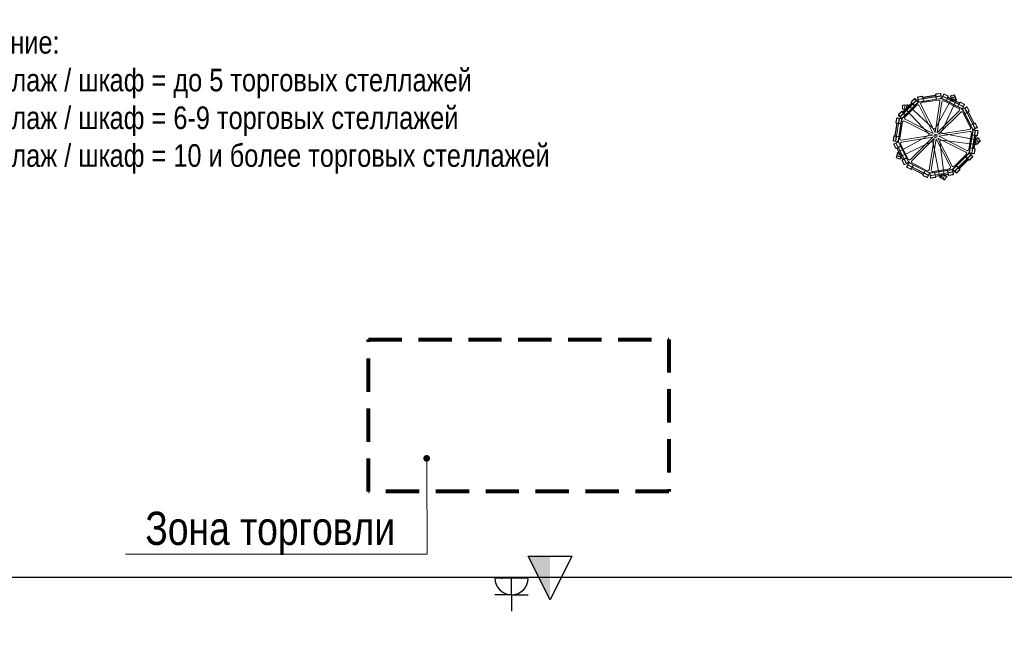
# Model space of a CAD drawing. Header units: millimetres. Extents: x -714384 to 30604203, y -92609 to 65084.
# Tile 621 of 656: x -36439 to -29048, y 32075 to 36722. Entities that reach past the tile are written whole.
import ezdxf
from ezdxf import colors
from ezdxf.entities.mleader import LeaderData, LeaderLine
from ezdxf.enums import TextEntityAlignment as Align
from ezdxf.math import Vec2, Vec3

# ---------------------------------------------------------------- set-up
doc = ezdxf.new("R2010")
doc.units = ezdxf.units.MM
doc.linetypes.add('CACHE', pattern=[375, 250, -125])
doc.layers.get('0').update_dxf_attribs({"lineweight": 0})
doc.layers.get('Defpoints').update_dxf_attribs({"color": 30})
for name, color, linetype in [('-SBugo-ОС-Извещатели', 6, 'Continuous'), ('-АТ-Позиция', 30, 'Continuous'), ('-АТ-Примечания', 30, 'Continuous'), ('02_ЛИСТ2', 7, 'Continuous'), ('СВЯЗЬ', 7, 'Continuous')]:
    doc.layers.add(name, color=color, linetype=linetype)
for name, color, linetype, lineweight in [('001_Общий слой', 7, 'Continuous', 20), ('06_АР_Мебель', 4, 'Continuous', 9), ('17_АР_Текст', 235, 'Continuous', 0)]:
    doc.layers.add(name, color=color, linetype=linetype, lineweight=lineweight)
doc.styles.add('_ТЕКСТОВЫЙ', font='arial.ttf', dxfattribs={"width": 0.8})
doc.styles.add('SB', font='mipgost.shx')
doc.styles.get("Standard").update_dxf_attribs({"font": 'arial.ttf'})

# ---------------------------------------------------------------- blocks, each defined once
blk = doc.blocks.new('Стойка поворотная для ГЖП')
at = {"layer": '06_АР_Мебель', "lineweight": 0}
for p, q in [((-130.4, 292.5), (-100.7, 297.2)), ((-94.5, 290.1), (0.3, 305.1)), ((-94.2, 288.1), (0.6, 303.1)), ((-0.2, 308.1), (0.3, 305.1)), ((0.6, 303.1), (2, 294.3)), ((1.8, 308.4), (4, 294.6)), ((33.6, 318.5), (4, 313.8)), ((4, 294.6), (39.5, 300.2)), ((33.9, 316.5), (4.3, 311.8)), ((4.3, 292.6), (39.8, 298.2)), ((37.3, 314), (42, 284.4)), ((39.3, 314.3), (44, 284.7)), ((59.7, 311.1), (46.1, 284.4)), ((61.5, 310.2), (47.9, 283.5)), ((54.3, 295.9), (86.3, 279.6)), ((55.2, 297.7), (87.3, 281.4)), ((65.6, 311.5), (92.3, 297.9)), ((66.5, 313.3), (93.2, 299.7)), ((114.1, 299.4), (120.2, 301.4)), ((116.4, 298), (138.6, 305.3)), ((139.5, 307.7), (133.5, 305.7)), ((-250.5, 133.2), (-133.2, 250.5)), ((-249.5, 227.8), (-249.5, 221.4)), ((-249.1, 131.7), (-131.7, 249.1)), ((-247.5, 202.8), (-247.5, 226.1)), ((-247, 179.1), (-179.1, 247)), ((-245.6, 177.7), (-177.7, 245.6)), ((-239.2, 171.3), (-171.3, 239.2)), ((-237.8, 169.9), (-169.9, 237.8)), ((-230, 140.3), (-140.3, 230)), ((-209.5, 227.4), (-209.5, 227.8)), ((-207.5, 225.4), (-207.5, 203.5)), ((-18.1, 54), (-202.2, 227.5)), ((-160, 277.4), (-181.2, 256.2)), ((-181.2, 249.1), (-179.1, 247)), ((-158.6, 276), (-179.8, 254.8)), ((-179.8, 250.5), (-169.9, 240.6)), ((-177.7, 245.6), (-171.3, 239.2)), ((-169.9, 240.6), (-144.5, 266.1)), ((-169.9, 237.8), (-157.9, 225.8)), ((-168.5, 239.2), (-143.1, 264.7)), ((-168.5, 239.2), (-156.5, 227.2)), ((-154.4, 276), (-133.2, 254.8)), ((-153, 277.4), (-131.7, 256.2)), ((-134.5, 286.8), (-129.8, 257.2)), ((-134.1, 246.7), (-120.8, 253.5)), ((-132.5, 287.1), (-127.9, 257.5)), ((-130.4, 273.3), (-94.8, 278.9)), ((-130.1, 290.5), (-100.4, 295.2)), ((-130, 271.3), (-94.5, 276.9)), ((-124.4, 255), (39.5, 281)), ((-17.2, 17.2), (-124.3, 227.4)), ((-124.1, 253), (39.8, 279)), ((-3.8, 24), (-110.9, 234.3)), ((-103.6, 248.7), (21.7, 268.5)), ((-97, 292.7), (-94.8, 278.9)), ((-95, 293.1), (-94.5, 290.1)), ((-94.5, 276.9), (-91.8, 260.2)), ((-94.2, 288.1), (-92.8, 279.2)), ((-92.8, 279.2), (2, 294.3)), ((-92.5, 277.3), (2.3, 292.3)), ((-92.5, 277.3), (-89.9, 260.5)), ((-3.8, 24), (33.1, 257.1)), ((122.6, 280.2), (0.5, 57)), ((2.3, 292.3), (5, 275.5)), ((4.3, 292.6), (6.9, 275.8)), ((11, 21.6), (47.9, 254.7)), ((36.5, 278.5), (51.3, 276.1)), ((45.8, 33.9), (154.7, 263.9)), ((48.3, 277.6), (196.2, 202.3)), ((49.2, 279.4), (197.1, 204.1)), ((62.4, 262.1), (175.4, 204.5)), ((86.3, 279.6), (78.6, 264.4)), ((88.1, 278.7), (80.4, 263.5)), ((93.6, 293.8), (87.3, 281.4)), ((88.1, 278.7), (173.7, 235.1)), ((93.1, 288.5), (89, 280.5)), ((89, 280.5), (174.6, 236.9)), ((93.1, 288.5), (178.7, 244.9)), ((95.4, 292.9), (94, 290.3)), ((94, 290.3), (179.6, 246.7)), ((126.9, 261.5), (126.5, 261.4)), ((150.2, 267), (129.4, 260.2)), ((151.5, 269.5), (151.9, 269.6)), ((173.7, 235.1), (165.9, 220)), ((175.4, 234.2), (167.7, 219)), ((178.7, 244.9), (174.6, 236.9)), ((175.4, 234.2), (207.5, 217.8)), ((182.7, 248.4), (176.4, 236)), ((176.4, 236), (208.4, 219.6)), ((180.9, 249.4), (179.6, 246.7)), ((213.5, 236.1), (186.7, 249.8)), ((214.4, 237.9), (187.7, 251.5)), ((214.8, 232.1), (201.2, 205.4)), ((216.6, 231.2), (202.9, 204.5)), ((-277.4, 160), (-256.2, 181.2)), ((-277.4, 153), (-256.2, 131.7)), ((-276, 158.6), (-254.8, 179.8)), ((-276, 154.4), (-254.8, 133.2)), ((-266.1, 144.5), (-240.6, 169.9)), ((-264.7, 143.1), (-239.2, 168.5)), ((-250.5, 179.8), (-240.6, 169.9)), ((-249.5, 201.1), (-249.5, 207.4)), ((-249.1, 181.2), (-247, 179.1)), ((-245.6, 177.7), (-239.2, 171.3)), ((-239.2, 168.5), (-227.2, 156.5)), ((-237.8, 169.9), (-225.8, 157.9)), ((-227.6, 202.1), (-54, 18.1)), ((-209.5, 201.5), (-209.5, 201.1)), ((11, 21.6), (177.9, 188.5)), ((21.6, 11), (188.5, 177.9)), ((193.2, 203.8), (203.8, 193.2)), ((202.3, 196.2), (277.6, 48.3)), ((204.1, 197.1), (279.4, 49.2)), ((231.2, 216.6), (204.5, 202.9)), ((204.5, 175.4), (262.1, 62.4)), ((232.1, 214.8), (205.4, 201.2)), ((217.8, 207.5), (234.2, 175.4)), ((234.2, 175.4), (219, 167.7)), ((219.6, 208.4), (236, 176.4)), ((235.1, 173.7), (220, 165.9)), ((235.1, 173.7), (278.7, 88.1)), ((248.4, 182.7), (236, 176.4)), ((236.1, 213.5), (249.8, 186.7)), ((244.9, 178.7), (236.9, 174.6)), ((236.9, 174.6), (280.5, 89)), ((237.9, 214.4), (251.5, 187.7)), ((244.9, 178.7), (288.5, 93.1)), ((249.4, 180.9), (246.7, 179.6)), ((246.7, 179.6), (290.3, 94)), ((-290.1, 94.5), (-305.1, -0.3)), ((-288.1, 94.2), (-303.1, -0.6)), ((-292.5, 130.4), (-297.2, 100.7)), ((-290.5, 130.1), (-295.2, 100.4)), ((-279.2, 92.8), (-294.3, -2)), ((-293.1, 95), (-290.1, 94.5)), ((-292.7, 97), (-278.9, 94.8)), ((-277.3, 92.5), (-292.3, -2.3)), ((-288.1, 94.2), (-279.2, 92.8)), ((-287.1, 132.5), (-257.5, 127.9)), ((-286.8, 134.5), (-257.2, 129.8)), ((-255, 124.4), (-281, -39.5)), ((-253, 124.1), (-279, -39.8)), ((-273.3, 130.4), (-278.9, 94.8)), ((-277.3, 92.5), (-260.5, 89.9)), ((-271.3, 130), (-276.9, 94.5)), ((-276.9, 94.5), (-260.2, 91.8)), ((-248.7, 103.6), (-268.5, -21.7)), ((-246.7, 134.1), (-253.5, 120.8)), ((-24, 3.8), (-234.3, 110.9)), ((-17.2, 17.2), (-227.4, 124.3)), ((278.7, 88.1), (263.5, 80.4)), ((279.6, 86.3), (264.4, 78.6)), ((279.6, 86.3), (295.9, 54.3)), ((288.5, 93.1), (280.5, 89)), ((293.8, 93.6), (281.4, 87.3)), ((281.4, 87.3), (297.7, 55.2)), ((292.9, 95.4), (290.3, 94)), ((311.5, 65.6), (297.9, 92.3)), ((313.3, 66.5), (299.7, 93.2)), ((-308.1, 0.2), (-305.1, -0.3)), ((-24, 3.8), (-257.1, -33.1)), ((21.6, 11), (254.7, 47.9)), ((24, -3.8), (257.1, 33.1)), ((304.4, -30), (54.4, 17.1)), ((248.7, -103.6), (268.5, 21.7)), ((253, -124.1), (279, 39.8)), ((255, -124.4), (281, 39.5)), ((292.3, 2.3), (275.5, 5)), ((292.6, 4.3), (275.8, 6.9)), ((278.5, 36.5), (276.1, 51.3)), ((277.3, -92.5), (292.3, 2.3)), ((279.2, -92.8), (294.3, 2)), ((310.2, 61.5), (283.5, 47.9)), ((311.1, 59.7), (284.4, 46.1)), ((314, 37.3), (284.4, 42)), ((314.3, 39.3), (284.7, 44)), ((288.1, -94.2), (303.1, 0.6)), ((290.1, -94.5), (305.1, 0.3)), ((292.6, 4.3), (298.2, 39.8)), ((303.1, 0.6), (294.3, 2)), ((294.6, 4), (300.2, 39.5)), ((308.4, 1.8), (294.6, 4)), ((308.1, -0.2), (305.1, 0.3)), ((316.5, 33.9), (311.8, 4.3)), ((318.5, 33.6), (313.8, 4)), ((-318.5, -33.6), (-313.8, -4)), ((-316.5, -33.9), (-311.8, -4.3)), ((-314.3, -39.3), (-284.7, -44)), ((-314, -37.3), (-284.4, -42)), ((-313.3, -66.5), (-299.7, -93.2)), ((-311.5, -65.6), (-297.9, -92.3)), ((-311.1, -59.7), (-284.4, -46.1)), ((-310.2, -61.5), (-283.5, -47.9)), ((-308.4, -1.8), (-294.6, -4)), ((-303.1, -0.6), (-294.3, -2)), ((-294.6, -4), (-300.2, -39.5)), ((-292.6, -4.3), (-298.2, -39.8)), ((-297.7, -55.2), (-281.4, -87.3)), ((-295.9, -54.3), (-279.6, -86.3)), ((-292.6, -4.3), (-275.8, -6.9)), ((-292.3, -2.3), (-275.5, -5)), ((-57, -0.5), (-280, -122.4)), ((-279.4, -49.2), (-204.1, -197.1)), ((-278.5, -36.5), (-276.1, -51.3)), ((-277.6, -48.3), (-202.3, -196.2)), ((-263.7, -154.5), (-33.9, -45.8)), ((-262.1, -62.4), (-204.5, -175.4)), ((-21.6, -11), (-254.7, -47.9)), ((-21.6, -11), (-188.5, -177.9)), ((-11, -21.6), (-177.9, -188.5)), ((-11, -21.6), (-47.9, -254.7)), ((3.8, -24), (-33.1, -257.1)), ((-17.1, -54.4), (30, -304.4)), ((3.8, -24), (110.9, -234.3)), ((17.2, -17.2), (227.4, -124.3)), ((17.2, -17.2), (124.3, -227.4)), ((24, -3.8), (234.3, -110.9)), ((65.5, -298.8), (33.1, -46.4)), ((46.4, -33.1), (298.8, -65.5)), ((242.3, -18.3), (304.4, -30)), ((300.3, -60.3), (287.5, -42.7)), ((287.9, -39.9), (287.7, -39.5)), ((303.1, -60.8), (303.4, -61.1)), ((319.4, -18.6), (333.1, -37.4)), ((320, -16), (323.8, -21.2)), ((335.7, -37.6), (332, -32.5)), ((-293.8, -93.6), (-281.4, -87.3)), ((-292.9, -95.4), (-290.3, -94)), ((-290.3, -94), (-246.7, -179.6)), ((-288.5, -93.1), (-280.5, -89)), ((-288.5, -93.1), (-244.9, -178.7)), ((-281, -129), (-281.4, -128.9)), ((-280.5, -89), (-236.9, -174.6)), ((-279.6, -86.3), (-264.4, -78.6)), ((-278.7, -88.1), (-263.5, -80.4)), ((-278.7, -88.1), (-235.1, -173.7)), ((-278.4, -127.7), (-257.7, -134.5)), ((-256.4, -137), (-256, -137.1)), ((131.7, -249.1), (249.1, -131.7)), ((133.2, -250.5), (250.5, -133.2)), ((140.3, -230), (230, -140.3)), ((239.2, -168.5), (264.7, -143.1)), ((240.6, -169.9), (266.1, -144.5)), ((246.7, -134.1), (253.5, -120.8)), ((276, -154.4), (254.8, -133.2)), ((277.4, -153), (256.2, -131.7)), ((286.8, -134.5), (257.2, -129.8)), ((287.1, -132.5), (257.5, -127.9)), ((276.9, -94.5), (260.2, -91.8)), ((277.3, -92.5), (260.5, -89.9)), ((271.3, -130), (276.9, -94.5)), ((273.3, -130.4), (278.9, -94.8)), ((292.7, -97), (278.9, -94.8)), ((288.1, -94.2), (279.2, -92.8)), ((293.1, -95), (290.1, -94.5)), ((290.5, -130.1), (295.2, -100.4)), ((292.5, -130.4), (297.2, -100.7)), ((-293.7, -166.9), (-287.7, -168.9)), ((-269.3, -172.7), (-291.5, -165.5)), ((-268.3, -175.1), (-274.4, -173.2)), ((-237.9, -214.4), (-251.5, -187.7)), ((-236.1, -213.5), (-249.8, -186.7)), ((-249.4, -180.9), (-246.7, -179.6)), ((-248.4, -182.7), (-236, -176.4)), ((-244.9, -178.7), (-236.9, -174.6)), ((-236, -176.4), (-219.6, -208.4)), ((-235.1, -173.7), (-220, -165.9)), ((-234.2, -175.4), (-219, -167.7)), ((-234.2, -175.4), (-217.8, -207.5)), ((-232.1, -214.8), (-205.4, -201.2)), ((-231.2, -216.6), (-204.5, -202.9)), ((-216.6, -231.2), (-202.9, -204.5)), ((-214.8, -232.1), (-201.2, -205.4)), ((-208.4, -219.6), (-176.4, -236)), ((-207.5, -217.8), (-175.4, -234.2)), ((-203.8, -193.2), (-193.2, -203.8)), ((-197.1, -204.1), (-49.2, -279.4)), ((-196.2, -202.3), (-48.3, -277.6)), ((-175.4, -204.5), (-62.4, -262.1)), ((-175.4, -234.2), (-167.7, -219)), ((-173.7, -235.1), (-165.9, -220)), ((169.9, -237.8), (237.8, -169.9)), ((171.3, -239.2), (239.2, -171.3)), ((177.7, -245.6), (245.6, -177.7)), ((179.1, -247), (247, -179.1)), ((237.8, -169.9), (225.8, -157.9)), ((239.2, -168.5), (227.2, -156.5)), ((245.6, -177.7), (239.2, -171.3)), ((250.5, -179.8), (240.6, -169.9)), ((249.1, -181.2), (247, -179.1)), ((276, -158.6), (254.8, -179.8)), ((277.4, -160), (256.2, -181.2)), ((-214.4, -237.9), (-187.7, -251.5)), ((-213.5, -236.1), (-186.7, -249.8)), ((-182.7, -248.4), (-176.4, -236)), ((-180.9, -249.4), (-179.6, -246.7)), ((-179.6, -246.7), (-94, -290.3)), ((-178.7, -244.9), (-174.6, -236.9)), ((-178.7, -244.9), (-93.1, -288.5)), ((-174.6, -236.9), (-89, -280.5)), ((-173.7, -235.1), (-88.1, -278.7)), ((-95.4, -292.9), (-94, -290.3)), ((-93.6, -293.8), (-87.3, -281.4)), ((-93.1, -288.5), (-89, -280.5)), ((-88.1, -278.7), (-80.4, -263.5)), ((-87.3, -281.4), (-55.2, -297.7)), ((-86.3, -279.6), (-78.6, -264.4)), ((-86.3, -279.6), (-54.3, -295.9)), ((-61.5, -310.2), (-47.9, -283.5)), ((-59.7, -311.1), (-46.1, -284.4)), ((-36.5, -278.5), (-51.3, -276.1)), ((-39.3, -314.3), (-44, -284.7)), ((-37.3, -314), (-42, -284.4)), ((124.1, -253), (-39.8, -279)), ((-4.3, -292.6), (-39.8, -298.2)), ((124.4, -255), (-39.5, -281)), ((-4, -294.6), (-39.5, -300.2)), ((103.6, -248.7), (-21.7, -268.5)), ((-4.3, -292.6), (-6.9, -275.8)), ((-2.3, -292.3), (-5, -275.5)), ((-1.8, -308.4), (-4, -294.6)), ((92.5, -277.3), (-2.3, -292.3)), ((92.8, -279.2), (-2, -294.3)), ((-0.6, -303.1), (-2, -294.3)), ((94.2, -288.1), (-0.6, -303.1)), ((94.5, -290.1), (-0.3, -305.1)), ((35.4, -304.3), (48.2, -286.6)), ((51.1, -286.1), (51.3, -285.8)), ((92.5, -277.3), (89.9, -260.5)), ((94.5, -276.9), (91.8, -260.2)), ((94.2, -288.1), (92.8, -279.2)), ((130, -271.3), (94.5, -276.9)), ((95, -293.1), (94.5, -290.1)), ((130.4, -273.3), (94.8, -278.9)), ((97, -292.7), (94.8, -278.9)), ((130.1, -290.5), (100.4, -295.2)), ((130.4, -292.5), (100.7, -297.2)), ((134.1, -246.7), (120.8, -253.5)), ((132.5, -287.1), (127.9, -257.5)), ((134.5, -286.8), (129.8, -257.2)), ((153, -277.4), (131.7, -256.2)), ((154.4, -276), (133.2, -254.8)), ((143.1, -264.7), (168.5, -239.2)), ((144.5, -266.1), (169.9, -240.6)), ((168.5, -239.2), (156.5, -227.2)), ((169.9, -237.8), (157.9, -225.8)), ((158.6, -276), (179.8, -254.8)), ((160, -277.4), (181.2, -256.2)), ((179.8, -250.5), (169.9, -240.6)), ((177.7, -245.6), (171.3, -239.2)), ((181.2, -249.1), (179.1, -247)), ((-66.5, -313.3), (-93.2, -299.7)), ((-65.6, -311.5), (-92.3, -297.9)), ((-33.9, -316.5), (-4.3, -311.8)), ((-33.6, -318.5), (-4, -313.8)), ((0.2, -308.1), (-0.3, -305.1)), ((35.8, -307.1), (35.6, -307.4)), ((81, -309.5), (67.3, -328.4)), ((68, -330.9), (71.7, -325.8)), ((83.7, -309.3), (79.9, -314.5))]:
    blk.add_line(p, q, dxfattribs=at)
for centre, radius in [((137.7, 270.3), 6), ((-214.5, 214.4), 6), ((0, 0), 12.8), ((0, 0), 12.8), ((0, 0), 1), ((299.6, -47.4), 6), ((-270.2, -137.7), 6), ((47.5, -299.6), 6)]:
    blk.add_circle(centre, radius, dxfattribs=at)
for centre, radius, start, end in [((-100, 292.3), 5, 9, 99), ((4.7, 308.9), 5, 99, 189), ((4.7, 308.9), 3, 99, 189), ((34.4, 313.6), 5, 9, 99), ((34.4, 313.6), 3, 9, 99), ((64.2, 308.8), 5, 63, 153), ((64.2, 308.8), 3, 63, 153), ((90.9, 295.2), 3, 333, 63), ((90.9, 295.2), 5, 333, 63), ((114.8, 297.5), 2, 108, 187.52432), ((212.9, 310.5), 101, 187.52432, 208.47568), ((117, 296.1), 2, 108, 188.50576), ((212.9, 310.5), 99, 188.50576, 209.89891), ((120.8, 299.5), 2, 18, 108), ((134.1, 303.8), 2, 108, 198), ((139.2, 303.4), 2, 27.49424, 108), ((140.2, 305.8), 2, 28.47568, 108), ((53.1, 258.6), 99, 6.10109, 27.49424), ((53.1, 258.6), 101, 7.52432, 28.47568), ((-247.5, 227.8), 2, 100.47568, 180), ((-229.5, 130.4), 101, 79.52432, 100.47568), ((-245.5, 226.1), 2, 99.49424, 180), ((-229.5, 130.4), 99, 78.10109, 99.49424), ((-214.5, 214.4), 18, 46.68829, 223.33187), ((-211.5, 227.8), 2, 360, 79.52432), ((-209.5, 225.4), 2, 360, 78.10109), ((-177.7, 252.7), 5, 135, 225), ((-177.7, 252.7), 3, 135, 225), ((-156.5, 273.9), 5, 45, 135), ((-156.5, 273.9), 3, 45, 135), ((-133.2, 222.9), 10, 27, 135), ((-129.6, 287.6), 5, 99, 189), ((-135.3, 252.7), 3, 315, 45), ((-129.6, 287.6), 3, 99, 189), ((-135.3, 252.7), 5, 315, 45), ((-124.9, 258), 5, 189, 279), ((-124.9, 258), 3, 189, 279), ((-102, 238.8), 10, 99, 207), ((-100, 292.3), 3, 9, 99), ((23.2, 258.6), 10, 351, 99), ((39.1, 283.9), 3, 279, 9), ((39.1, 283.9), 5, 279, 9), ((50.6, 282.1), 5, 153, 243), ((50.6, 282.1), 3, 153, 243), ((57.8, 253.2), 10, 63, 171), ((138.4, 271.6), 18, 334.66813, 151.33187), ((125.9, 263.3), 2, 208.47568, 288), ((128.8, 262.1), 2, 209.89891, 288), ((149.6, 268.9), 2, 288, 6.10109), ((151.3, 271.5), 2, 288, 7.52432), ((185.4, 247.1), 5, 63, 153), ((185.4, 247.1), 3, 63, 153), ((212.1, 233.5), 3, 333, 63), ((212.1, 233.5), 5, 333, 63), ((-273.9, 156.5), 5, 135, 225), ((-273.9, 156.5), 3, 135, 225), ((-252.7, 177.7), 5, 45, 135), ((-252.7, 177.7), 3, 45, 135), ((-247.5, 221.4), 2, 180, 270), ((-247.5, 207.4), 2, 90, 180), ((-247.5, 201.1), 2, 180, 259.52432), ((-229.5, 298.4), 101, 259.52432, 280.47568), ((-245.5, 202.8), 2, 180, 260.50576), ((-229.5, 298.4), 99, 260.50576, 281.89891), ((-211.5, 201.1), 2, 280.47568, 360), ((-209.5, 203.5), 2, 281.89891, 360), ((170.8, 195.6), 10, 315, 63), ((195.6, 170.8), 10, 27, 135), ((198.5, 206.7), 5, 243, 333), ((198.5, 206.7), 3, 243, 333), ((206.7, 198.5), 5, 117, 207), ((206.7, 198.5), 3, 117, 207), ((233.5, 212.1), 5, 27, 117), ((233.5, 212.1), 3, 27, 117), ((247.1, 185.4), 3, 297, 27), ((247.1, 185.4), 5, 297, 27), ((-292.3, 100), 5, 171, 261), ((-292.3, 100), 3, 171, 261), ((-287.6, 129.6), 5, 81, 171), ((-287.6, 129.6), 3, 81, 171), ((-258, 124.9), 3, 351, 81), ((-258, 124.9), 5, 351, 81), ((-252.7, 135.3), 5, 225, 315), ((-252.7, 135.3), 3, 225, 315), ((-238.8, 102), 10, 63, 171), ((-222.9, 133.2), 10, 135, 243), ((295.2, 90.9), 5, 27, 117), ((295.2, 90.9), 3, 27, 117), ((-308.9, -4.7), 5, 81, 171), ((-62.7, 9.9), 11.9, 298.64994, 43.33186), ((-9.9, 62.7), 11.9, 226.66813, 331.33187), ((56.6, 28.8), 11.9, 154.66813, 259.33187), ((253.2, 57.8), 10, 279, 27), ((258.6, 23.2), 10, 351, 99), ((282.1, 50.6), 5, 207, 297), ((283.9, 39.1), 5, 81, 171), ((282.1, 50.6), 3, 207, 297), ((283.9, 39.1), 3, 81, 171), ((308.9, 4.7), 5, 261, 351), ((308.9, 4.7), 3, 261, 351), ((308.8, 64.2), 3, 297, 27), ((308.8, 64.2), 5, 297, 27), ((313.6, 34.4), 3, 351, 81), ((313.6, 34.4), 5, 351, 81), ((-313.6, -34.4), 5, 171, 261), ((-313.6, -34.4), 3, 171, 261), ((-308.8, -64.2), 5, 117, 207), ((-308.9, -4.7), 3, 81, 171), ((-308.8, -64.2), 3, 117, 207), ((-283.9, -39.1), 5, 261, 351), ((-283.9, -39.1), 3, 261, 351), ((-282.1, -50.6), 5, 27, 117), ((-282.1, -50.6), 3, 27, 117), ((-258.6, -23.2), 10, 171, 279), ((-253.2, -57.8), 10, 99, 207), ((-28.8, -56.6), 11.9, 10.66813, 115.31009), ((44.9, -44.9), 11.9, 82.66813, 187.33187), ((289.1, -41.5), 2, 137.89891, 216), ((289.3, -38.4), 2, 136.47568, 216), ((361.1, -106.5), 99, 116.50576, 137.89891), ((361.1, -106.5), 101, 115.52432, 136.47568), ((301.1, -47.7), 18, 262.66813, 79.33187), ((301.9, -59.2), 2, 216, 294.10109), ((262.3, 29.4), 99, 294.10109, 315.49424), ((305, -60), 2, 216, 295.52432), ((262.3, 29.4), 101, 295.52432, 316.47568), ((317.8, -19.7), 2, 36, 116.50576), ((318.4, -17.2), 2, 36, 115.52432), ((322.2, -22.3), 2, 306, 36), ((330.4, -33.7), 2, 36, 126), ((331.5, -38.6), 2, 315.49424, 36), ((334.1, -38.8), 2, 316.47568, 36), ((-295.2, -90.9), 5, 207, 297), ((-295.2, -90.9), 3, 207, 297), ((-195, -178), 101, 151.52432, 172.47568), ((-195, -178), 99, 150.10109, 171.49424), ((-271.4, -138.2), 18, 118.64994, 295.31009), ((-282, -130.8), 2, 72, 151.52432), ((-279.1, -129.6), 2, 72, 150.10109), ((-354.7, -126), 99, 332.50576, 353.89891), ((-354.7, -126), 101, 331.52432, 352.47568), ((-258.3, -136.4), 2, 353.89891, 72), ((-256.6, -139), 2, 352.47568, 72), ((222.9, -133.2), 10, 315, 63), ((238.8, -102), 10, 243, 351), ((252.7, -135.3), 5, 45, 135), ((252.7, -135.3), 3, 45, 135), ((258, -124.9), 5, 171, 261), ((258, -124.9), 3, 171, 261), ((287.6, -129.6), 5, 261, 351), ((287.6, -129.6), 3, 261, 351), ((292.3, -100), 3, 351, 81), ((292.3, -100), 5, 351, 81), ((-293.1, -165), 2, 172.47568, 252), ((-290.9, -163.6), 2, 171.49424, 252), ((-287.1, -167), 2, 252, 342), ((-273.8, -171.3), 2, 162, 252), ((-268.7, -170.8), 2, 252, 332.50576), ((-267.7, -173.2), 2, 252, 331.52432), ((-247.1, -185.4), 5, 117, 207), ((-247.1, -185.4), 3, 117, 207), ((-233.5, -212.1), 5, 207, 297), ((-233.5, -212.1), 3, 207, 297), ((-206.7, -198.5), 3, 297, 27), ((-195.6, -170.8), 10, 207, 315), ((-206.7, -198.5), 5, 297, 27), ((-198.5, -206.7), 5, 63, 153), ((-198.5, -206.7), 3, 63, 153), ((-170.8, -195.6), 10, 135, 243), ((252.7, -177.7), 5, 225, 315), ((252.7, -177.7), 3, 225, 315), ((273.9, -156.5), 3, 315, 45), ((273.9, -156.5), 5, 315, 45), ((-212.1, -233.5), 5, 153, 243), ((-212.1, -233.5), 3, 153, 243), ((-185.4, -247.1), 5, 243, 333), ((-185.4, -247.1), 3, 243, 333), ((-90.9, -295.2), 5, 153, 243), ((-90.9, -295.2), 3, 153, 243), ((-57.8, -253.2), 10, 243, 351), ((-50.6, -282.1), 3, 333, 63), ((-50.6, -282.1), 5, 333, 63), ((-39.1, -283.9), 5, 99, 189), ((-39.1, -283.9), 3, 99, 189), ((-23.2, -258.6), 10, 171, 279), ((49.9, -287.8), 2, 65.89891, 144), ((10.3, -376.3), 99, 44.50576, 65.89891), ((52.9, -287), 2, 64.47568, 144), ((10.3, -376.3), 101, 43.52432, 64.47568), ((100, -292.3), 5, 189, 279), ((100, -292.3), 3, 189, 279), ((102, -238.8), 10, 279, 27), ((124.9, -258), 5, 9, 99), ((133.2, -222.9), 10, 207, 315), ((124.9, -258), 3, 9, 99), ((129.6, -287.6), 3, 279, 9), ((135.3, -252.7), 5, 135, 225), ((129.6, -287.6), 5, 279, 9), ((135.3, -252.7), 3, 135, 225), ((156.5, -273.9), 5, 225, 315), ((156.5, -273.9), 3, 225, 315), ((177.7, -252.7), 3, 315, 45), ((177.7, -252.7), 5, 315, 45), ((-64.2, -308.8), 5, 243, 333), ((-64.2, -308.8), 3, 243, 333), ((-34.4, -313.6), 5, 189, 279), ((-34.4, -313.6), 3, 189, 279), ((-4.7, -308.9), 3, 279, 9), ((-4.7, -308.9), 5, 279, 9), ((47.7, -301.1), 18, 190.66813, 7.33187), ((37, -305.5), 2, 144, 222.10109), ((37.2, -308.6), 2, 144, 223.52432), ((109, -240.4), 99, 222.10109, 243.49424), ((109, -240.4), 101, 223.52432, 244.47568), ((65.7, -327.2), 2, 243.49424, 324), ((66.3, -329.8), 2, 244.47568, 324), ((70.1, -324.6), 2, 324, 54), ((78.3, -313.3), 2, 234, 324), ((79.4, -308.3), 2, 324, 44.50576), ((82, -308.2), 2, 324, 43.52432)]:
    blk.add_arc(centre, radius, start, end, dxfattribs=at)
blk.add_point((0, 0), dxfattribs=at)
at = {"flags": 1}
for tag, p in [('КОД_ОБОРУДОВАНИЯ', (213.3, 358.4)), ('ДОП_ИНФОРМАЦИЯ', (213.3, 306.2)), ('ДОГОВОР', (300, 250))]:
    blk.add_attdef(tag, p, '', height=25, dxfattribs=at)
blk = doc.blocks.new('_Dot')
at = {"color": 0, "linetype": 'ByBlock', "lineweight": -2}
blk.add_line((-0.5, 0), (-1, 0), dxfattribs=at)
at = {"color": 0, "linetype": 'ByBlock', "const_width": 0.5}
blk.add_lwpolyline([(-0.25, 0, 1), (0.25, 0, 1)], format="xyb", close=True, dxfattribs=at)
blk = doc.blocks.new('Розетка_2')
at = {"layer": '001_Общий слой', "color": 240, "linetype": 'Continuous', "lineweight": 30, "true_color": 0xed1f24}
for p, q in [((-125, 125), (-125, 250)), ((-125, 125), (-250, 125)), ((-125, 125), (0, 125)), ((-125, 125), (-125, 0)), ((-250, 0), (0, 0))]:
    blk.add_line(p, q, dxfattribs=at)
blk.add_arc((-125, 0), 125, 0, 180, dxfattribs=at)
for p in [(-200, 0), (-50, 0)]:
    blk.add_point(p, dxfattribs=at)
blk = doc.blocks.new('lvs-02')
at = {"layer": '-SBugo-ОС-Извещатели', "true_color": 0x2618e7}
h = blk.add_hatch(color=182, dxfattribs=at)
h.dxf.hatch_style = 1
h.paths.add_polyline_path([(-2, 0), (-2, -2), (2, 0)])
at = {"color": 182, "linetype": 'ByBlock', "lineweight": -2, "true_color": 0x2618e7}
blk.add_line((-2, 2), (-2, -2), dxfattribs=at)
at = {"layer": 'СВЯЗЬ', "color": 182, "lineweight": 25, "true_color": 0x2618e7}
for p, q in [((-2, -2), (-2, 2)), ((-2, 2), (2, 0)), ((2, 0), (-2, -2))]:
    blk.add_line(p, q, dxfattribs=at)
at = {"layer": '-АТ-Позиция', "ltscale": 100, "style": 'SB'}
for tag, p in [('ШЛЕЙФ', (2.5, 0.465)), ('ШЛЕЙФ_2', (2.5, -3.202))]:
    blk.add_attdef(tag, text='', height=2.2, dxfattribs=at).set_placement(p, align=Align.BOTTOM_LEFT)
at = {"layer": '-АТ-Примечания', "ltscale": 100, "style": 'SB'}
for tag, p in [('НАИМЕНОВАНИЕ', (-2, 1.5)), ('МАРКА', (-2, 1))]:
    blk.add_attdef(tag, p, '', height=0.25, dxfattribs=at)
at = {"layer": '-АТ-Примечания', "ltscale": 100, "style": 'SB', "flags": 1}
for tag, p in [('ПРИМ-1', (-2, 0.5)), ('ПРИМ-2', (-2, 0)), ('ПРИМ-3', (-2, -0.5)), ('ПРИМ-4', (-2, -1)), ('ПРИМ-5', (-2, -1.5))]:
    blk.add_attdef(tag, p, '', height=0.25, dxfattribs=at)
blk = doc.blocks.new('Группа розеток для СУО')
at = {"layer": '02_ЛИСТ2', "lineweight": 15, "xscale": 82, "yscale": 82, "zscale": 82, "rotation": 270}
blk.add_blockref('lvs-02', (125, 0), dxfattribs=at)
at = {"layer": '02_ЛИСТ2', "lineweight": 15, "rotation": 180}
blk.add_blockref('Розетка_2', (-289, 0), dxfattribs=at)

msp = doc.modelspace()

# ---------------------------------------------------------------- linework, layer by layer
at = {"layer": '06_АР_Мебель', "color": 84, "linetype": 'CACHE', "lineweight": 80}
msp.add_lwpolyline([(-33821.6, 34320.7), (-31566.4, 34320.7), (-31566.4, 33176.9), (-33821.6, 33176.9)], close=True, dxfattribs=at)
at = {"layer": 'Defpoints'}
msp.add_lwpolyline([(-42034, 40745.1), (-23314.2, 40745.1), (-23314.2, 32530.7), (-42034, 32530.7)], close=True, dxfattribs=at)

# ---------------------------------------------------------------- block references
at = {"lineweight": 0}
msp.add_blockref('Стойка поворотная для ГЖП', (-29564.3, 35849.8), dxfattribs=at)
msp.add_blockref('Группа розеток для СУО', (-32582.6, 32527.9))

# ---------------------------------------------------------------- leaders
at = {"layer": '17_АР_Текст', "lineweight": 18}
ml = msp.add_multileader_mtext('Standard', dxfattribs=at)
ml.set_content('Клиентский зал {\\L0,0}', color=256, style='_ТЕКСТОВЫЙ')
ml.set_leader_properties(lineweight=0)
ml.set_arrow_properties(name='DOT')
ml.build(insert=Vec2(0, 0))
ml.multileader.update_dxf_attribs({"text_left_attachment_type": 6, "text_right_attachment_type": 6, "dogleg_length": 0.36, "arrow_head_size": 50, "scale": 100})
ctx = ml.context
ctx.base_point, ctx.scale, ctx.char_height, ctx.arrow_head_size, ctx.landing_gap_size, ctx.plane_origin = Vec3(-37947.6, 48659.5), 100, 250, 50, 100, Vec3(-30901.1, 52193.2)
ctx.left_attachment, ctx.right_attachment, ctx.attachment_type = 6, 6, 2
notes = []
notes.append((ctx, [(0, (0, 0, 0), (0, 0), (1, 0), 1, [])]))
ctx.mtext.insert, ctx.mtext.width, ctx.mtext.defined_height, ctx.mtext.flow_direction = Vec3(-37847.6, 48959.5), 2751.828, 815.5, 5
at = {"layer": '17_АР_Текст', "color": 1, "lineweight": 18}
ml = msp.add_multileader_mtext('Standard', dxfattribs=at)
ml.set_content('{\\C1;Карманы для бланков только в СОПС}', color=1, style='_ТЕКСТОВЫЙ')
ml.set_leader_properties(lineweight=0)
ml.set_arrow_properties(name='DOT')
ml.build(insert=Vec2(0, 0))
ml.multileader.update_dxf_attribs({"text_left_attachment_type": 6, "text_right_attachment_type": 6, "dogleg_length": 0.36, "arrow_head_size": 50, "scale": 100})
ctx = ml.context
ctx.base_point, ctx.scale, ctx.char_height, ctx.arrow_head_size, ctx.landing_gap_size, ctx.plane_origin = Vec3(-29314.5, 48068.2), 100, 100, 50, 100, Vec3(-25566.9, 52909.1)
ctx.left_attachment, ctx.right_attachment, ctx.text_align_type, ctx.attachment_type = 6, 6, 1, 2
notes.append((ctx, [(0, (0, 0, 0), (0, 0), (1, 0), 1, [])]))
ctx.mtext.insert, ctx.mtext.width, ctx.mtext.defined_height, ctx.mtext.alignment, ctx.mtext.flow_direction = Vec3(-27210.6, 48368.2), 4035.238, 815.5, 2, 5
ml = msp.add_multileader_mtext('Standard', dxfattribs=at)
ml.set_content('{\\fCalibri|b0|i0|c204|p34;\\H0.91667x;\\LКарманы для бланков\\l - СОПС, крепятся на стол МГН и стол для ЦСУ (1400 мм.);\\P\\LИнформ. Стенд А4 на 8 карманов\\l - ГОПС/СОПС, крепится по старым правилам, при отсутствии возможности крепления особенно в СОПСах (отсутствие свободного места на стене или нехватка стены по длине - размещается папка с информацией на столе МГН или столе для ЦСУ).\\P\\LРекламно_информационный стенд\\l - ГОПС/СОПС размещается в клиентском зале, также возможно размещение в тамбуре при условии хорошей освещенности и при условии открывания двери стенд будет виден более чем на 50%. Также стенд должен находиться в прямой видимости для клиентов и ничем не загораживаться.}', color=1, style='_ТЕКСТОВЫЙ')
ml.set_leader_properties(lineweight=0)
ml.set_arrow_properties(name='DOT')
ml.build(insert=Vec2(0, 0))
ml.multileader.update_dxf_attribs({"text_left_attachment_type": 6, "text_right_attachment_type": 6, "dogleg_length": 0.36, "arrow_head_size": 50, "scale": 100})
ctx = ml.context
ctx.base_point, ctx.scale, ctx.char_height, ctx.arrow_head_size, ctx.landing_gap_size, ctx.plane_origin = Vec3(-27020.9, 45459.4), 100, 100, 50, 100, Vec3(-22944.2, 54969.1)
ctx.left_attachment, ctx.right_attachment, ctx.text_align_type, ctx.attachment_type = 6, 6, 1, 2
notes.append((ctx, [(0, (0, 0, 0), (0, 0), (1, 0), 1, [])]))
ctx.mtext.insert, ctx.mtext.width, ctx.mtext.defined_height, ctx.mtext.alignment, ctx.mtext.flow_direction = Vec3(-24919.4, 45773.6), 2892.94, 2008.7, 2, 5
at = {"layer": '17_АР_Текст', "lineweight": 18}
ml = msp.add_multileader_mtext('Standard', dxfattribs=at)
ml.set_content('{\\C1;Корзина для распродаж - от 15 стеллажей}', color=256, style='_ТЕКСТОВЫЙ')
ml.set_leader_properties(lineweight=0)
ml.set_arrow_properties(name='DOT')
ml.build(insert=Vec2(0, 0))
ml.multileader.update_dxf_attribs({"text_left_attachment_type": 6, "text_right_attachment_type": 6, "dogleg_length": 0.36, "arrow_head_size": 50, "scale": 100})
ctx = ml.context
ctx.base_point, ctx.scale, ctx.char_height, ctx.arrow_head_size, ctx.landing_gap_size, ctx.plane_origin = Vec3(-31698.3, 39803.8), 100, 200, 50, 100, Vec3(-26184.1, 43906.1)
ctx.left_attachment, ctx.right_attachment, ctx.attachment_type = 6, 6, 2
notes.append((ctx, [(0, (0, 0, 0), (0, 0), (1, 0), 1, [])]))
ctx.mtext.insert, ctx.mtext.width, ctx.mtext.defined_height, ctx.mtext.flow_direction = Vec3(-31598.3, 40043.8), 2592.649, 880.8, 5
ml = msp.add_multileader_mtext('Standard', dxfattribs=at)
ml.set_content('{\\C1;Хранение:\\P1 стеллаж / шкаф = до 5 торговых стеллажей\\P3 стеллаж / шкаф = 6-9 торговых стеллажей\\P4 стеллаж / шкаф = 10 и более торговых стеллажей}', color=256, style='_ТЕКСТОВЫЙ')
ml.set_leader_properties(lineweight=0)
ml.set_arrow_properties(name='DOT')
ml.build(insert=Vec2(0, 0))
ml.multileader.update_dxf_attribs({"text_left_attachment_type": 6, "text_right_attachment_type": 6, "dogleg_length": 0.36, "arrow_head_size": 50, "scale": 100})
ctx = ml.context
ctx.base_point, ctx.scale, ctx.char_height, ctx.arrow_head_size, ctx.landing_gap_size, ctx.plane_origin = Vec3(-37158.5, 36381.3), 100, 170, 50, 100, Vec3(-71808.1, 38274.2)
ctx.left_attachment, ctx.right_attachment, ctx.attachment_type = 6, 6, 2
notes.append((ctx, [(0, (0, 0, 0), (0, 0), (1, 0), 1, [])]))
ctx.mtext.insert, ctx.mtext.width, ctx.mtext.defined_height, ctx.mtext.flow_direction = Vec3(-37058.5, 36636.8), 5942.674, 960.1, 5
ml = msp.add_multileader_mtext('Standard', dxfattribs=at)
ml.set_content('Зона торговли', color=256, style='_ТЕКСТОВЫЙ')
ml.set_leader_properties(lineweight=0)
ml.set_arrow_properties(name='DOT')
ml.build(insert=Vec2(0, 0))
ml.multileader.update_dxf_attribs({"text_left_attachment_type": 6, "text_right_attachment_type": 6, "dogleg_length": 0.36, "arrow_head_size": 50, "scale": 100})
ctx = ml.context
ctx.base_point, ctx.scale, ctx.char_height, ctx.arrow_head_size, ctx.landing_gap_size, ctx.plane_origin = Vec3(-35596.1, 32707), 100, 250, 50, 100, Vec3(-31006.2, 34389.8)
ctx.left_attachment, ctx.right_attachment, ctx.attachment_type = 6, 6, 2
notes.append((ctx, [(0, (1, 1, 0), (-33381, 32707), (-1, 0), 169.2, [(0, [(-33384.4, 33426.8)], 0, [])])]))
ctx.mtext.insert, ctx.mtext.width, ctx.mtext.defined_height, ctx.mtext.flow_direction = Vec3(-35496.1, 33026.4), 2106.841, 815.5, 5
for ctx, leaders in notes:
    for number, flags, end, landing, length, lines in leaders:
        leader = LeaderData()
        leader.index, (leader.has_last_leader_line, leader.has_dogleg_vector, leader.attachment_direction) = number, flags
        leader.last_leader_point, leader.dogleg_vector, leader.dogleg_length = Vec3(end), Vec3(landing), length
        for number, points, colour, breaks in lines:
            line = LeaderLine()
            line.index, line.vertices, line.color, line.breaks = number, Vec3.list(points), colors.encode_raw_color(colour), breaks
            leader.lines.append(line)
        ctx.leaders.append(leader)

doc.saveas('drawing.dxf')
